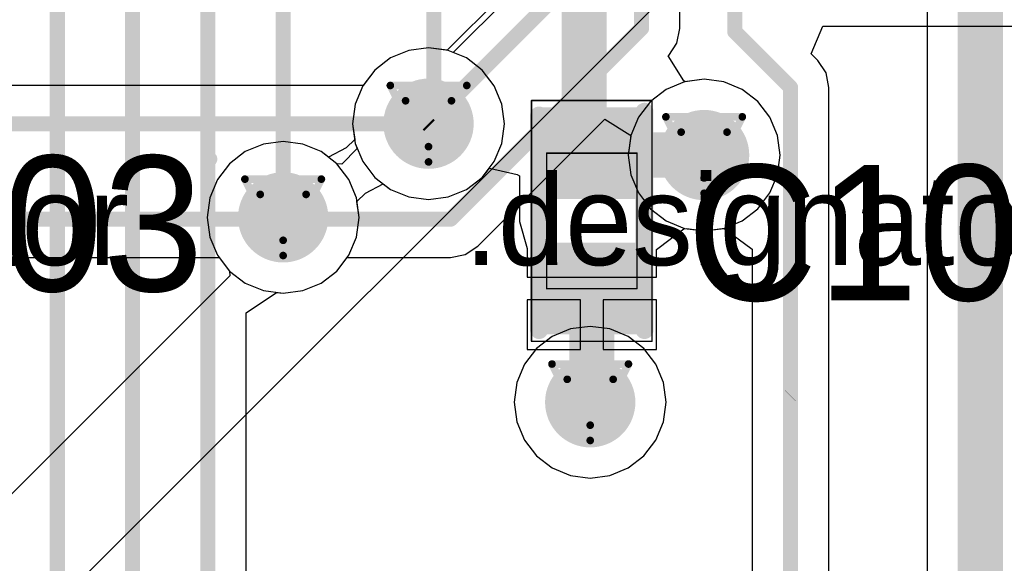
# Model space of a CAD drawing. Header units: millimetres. Extents: x 138 to 555, y 26 to 334.
# Tile 472 of 656: x 274.82 to 281.36, y 141.73 to 145.34. Entities that reach past the tile are written whole.
import ezdxf

# ---------------------------------------------------------------- set-up
doc = ezdxf.new("R2010")
doc.units = ezdxf.units.MM
for name, color, linetype in [('BottomLayer', 5, 'Continuous'), ('DrillDrawing', 1, 'Continuous'), ('Mechanical20', 56, 'Continuous'), ('Mechanical27', 56, 'Continuous'), ('MidLayer1', 16, 'Continuous'), ('MidLayer2', 76, 'Continuous'), ('MidLayer3', 90, 'Continuous'), ('MidLayer4', 156, 'Continuous'), ('MultiLayer', 9, 'Continuous'), ('TopLayer', 1, 'Continuous'), ('TopOverlay', 2, 'Continuous'), ('TopPaste', 8, 'Continuous'), ('TopSolder', 216, 'Continuous'), ('ViaHoleLayer', 16, 'Continuous')]:
    doc.layers.add(name, color=color, linetype=linetype)

# ---------------------------------------------------------------- blocks, each defined once
blk = doc.blocks.new('C0402_868')
at = {"layer": 'Mechanical20', "const_width": 0.01}
for points in [[(-0.8, 0.4), (0.8, 0.4)], [(-0.8, 0.4), (-0.8, -0.4)], [(0.8, 0.4), (0.8, -0.4)], [(-0.8, -0.4), (0.8, -0.4)]]:
    blk.add_lwpolyline(points, dxfattribs=at)
at = {"layer": 'Mechanical20', "const_width": 0.005}
for points in [[(-0.8025, 0.4, 1), (-0.7975, 0.4, 1)], [(-0.8025, 0.4, 1), (-0.7975, 0.4, 1)], [(0.7975, 0.4, 1), (0.8025, 0.4, 1)], [(0.7975, 0.4, 1), (0.8025, 0.4, 1)], [(-0.8025, -0.4, 1), (-0.7975, -0.4, 1)], [(-0.8025, -0.4, 1), (-0.7975, -0.4, 1)], [(0.7975, -0.4, 1), (0.8025, -0.4, 1)], [(0.7975, -0.4, 1), (0.8025, -0.4, 1)]]:
    blk.add_lwpolyline(points, format="xyb", close=True, dxfattribs=at)
at = {"layer": 'Mechanical27', "const_width": 0.01}
for points in [[(-0.45, 0.3), (0.45, 0.3)], [(-0.45, 0.3), (-0.45, -0.3)], [(0.45, 0.3), (0.45, -0.3)], [(-0.45, -0.3), (0.45, -0.3)]]:
    blk.add_lwpolyline(points, dxfattribs=at)
at = {"layer": 'Mechanical27', "const_width": 0.005}
for points in [[(-0.4525, 0.3, 1), (-0.4475, 0.3, 1)], [(-0.4525, 0.3, 1), (-0.4475, 0.3, 1)], [(0.4475, 0.3, 1), (0.4525, 0.3, 1)], [(0.4475, 0.3, 1), (0.4525, 0.3, 1)], [(-0.4525, -0.3, 1), (-0.4475, -0.3, 1)], [(-0.4525, -0.3, 1), (-0.4475, -0.3, 1)], [(0.4475, -0.3, 1), (0.4525, -0.3, 1)], [(0.4475, -0.3, 1), (0.4525, -0.3, 1)]]:
    blk.add_lwpolyline(points, format="xyb", close=True, dxfattribs=at)
at = {"layer": 'TopLayer'}
for points in [[(-0.195, -0.28), (-0.195, 0.28), (-0.705, -0.28), (-0.705, 0.28)], [(0.705, -0.28), (0.705, 0.28), (0.195, -0.28), (0.195, 0.28)]]:
    blk.add_solid(points, dxfattribs=at)
at = {"layer": 'TopOverlay', "const_width": 0.12}
for points in [[(-0.725, 0.35), (0.7, 0.35)], [(-0.725, -0.35), (0.725, -0.35)]]:
    blk.add_lwpolyline(points, dxfattribs=at)
at = {"layer": 'TopOverlay', "const_width": 0.06}
for points in [[(-0.755, 0.35, 1), (-0.695, 0.35, 1)], [(0.67, 0.35, 1), (0.73, 0.35, 1)], [(-0.755, -0.35, 1), (-0.695, -0.35, 1)], [(0.695, -0.35, 1), (0.755, -0.35, 1)]]:
    blk.add_lwpolyline(points, format="xyb", close=True, dxfattribs=at)
at = {"layer": 'TopPaste'}
for points in [[(-0.195, -0.28), (-0.195, 0.28), (-0.705, -0.28), (-0.705, 0.28)], [(0.705, -0.28), (0.705, 0.28), (0.195, -0.28), (0.195, 0.28)]]:
    blk.add_solid(points, dxfattribs=at)
at = {"layer": 'TopSolder'}
for points in [[(-0.145, -0.33), (-0.145, 0.33), (-0.755, -0.33), (-0.755, 0.33)], [(0.755, -0.33), (0.755, 0.33), (0.145, -0.33), (0.145, 0.33)]]:
    blk.add_solid(points, dxfattribs=at)

msp = doc.modelspace()

# ---------------------------------------------------------------- linework, layer by layer
at = {"layer": 'BottomLayer'}
for p, q in [((279.206, 145.287), (279.206, 156.3779)), ((280.848, 153.0892), (280.848, 137.1187)), ((278.2105, 145.6919), (277.6599, 145.1414)), ((279.1866, 145.1895), (279.206, 145.287)), ((277.4056, 145.1405), (277.284, 145.0901)), ((277.5362, 145.1577), (277.4056, 145.1405)), ((277.6599, 145.1414), (277.5362, 145.1577)), ((279.1313, 145.1068), (279.1866, 145.1895)), ((277.284, 145.0901), (277.1796, 145.01)), ((279.1285, 145.104), (279.1313, 145.1068)), ((279.2319, 144.9387), (279.1285, 145.104)), ((277.1796, 145.01), (277.1015, 144.9082)), ((279.24, 144.9326), (279.2319, 144.9387)), ((279.3666, 144.9493), (279.24, 144.9326)), ((279.4971, 144.9321), (279.3666, 144.9493)), ((277.1015, 144.9082), (274.4936, 144.9082)), ((279.6188, 144.8817), (279.4971, 144.9321)), ((279.7232, 144.8015), (279.6188, 144.8817)), ((279.8034, 144.6971), (279.7232, 144.8015)), ((277.8632, 143.8387), (278.7075, 144.683)), ((278.7075, 144.683), (278.8728, 144.5796)), ((279.8537, 144.5755), (279.8034, 144.6971)), ((278.879, 144.5716), (278.8623, 144.4449)), ((278.8728, 144.5796), (278.879, 144.5716)), ((279.8709, 144.4449), (279.8537, 144.5755)), ((278.8623, 144.4449), (278.8795, 144.3144)), ((279.8537, 144.3144), (279.8709, 144.4449)), ((278.8795, 144.3144), (278.9299, 144.1928)), ((279.8034, 144.1928), (279.8537, 144.3144)), ((278.9299, 144.1928), (279.01, 144.0883)), ((279.7232, 144.0883), (279.8034, 144.1928)), ((279.01, 144.0883), (279.1144, 144.0082)), ((279.6188, 144.0082), (279.7232, 144.0883)), ((279.1144, 144.0082), (279.2361, 143.9578)), ((279.2361, 143.9578), (279.3666, 143.9406)), ((279.3666, 143.9406), (279.4971, 143.9578)), ((279.4971, 143.9578), (279.6188, 144.0082)), ((277.7805, 143.7834), (277.8632, 143.8387)), ((274.1918, 143.764), (276.145, 143.764)), ((276.145, 143.764), (276.2139, 143.6743)), ((276.9271, 143.6743), (276.996, 143.764)), ((276.996, 143.764), (277.683, 143.764)), ((277.683, 143.764), (277.7805, 143.7834)), ((276.2139, 143.6743), (276.3183, 143.5941)), ((276.8226, 143.5941), (276.9271, 143.6743)), ((276.3183, 143.5941), (276.4399, 143.5437)), ((276.701, 143.5437), (276.8226, 143.5941)), ((276.4399, 143.5437), (276.5705, 143.5265)), ((276.5705, 143.5265), (276.701, 143.5437))]:
    msp.add_line(p, q, dxfattribs=at)
for points, const_width in [([(278.9511, 145.287), (278.9511, 156.4834)], 0.1), ([(281.2011, 136.8601), (281.2011, 153.0892)], 0.3), ([(277.5294, 144.6504), (278.4654, 145.5863)], 0.1), ([(277.5427, 144.6601), (278.4654, 145.5828)], 0.1), ([(277.683, 144.0189), (278.9511, 145.287)], 0.1), ([(274.388, 144.6533), (277.5294, 144.6533)], 0.1), ([(277.5328, 144.65), (277.5427, 144.6401)], 0.1), ([(274.1918, 144.0189), (277.683, 144.0189)], 0.1)]:
    msp.add_lwpolyline(points, dxfattribs=dict(at, const_width=const_width))
for points, const_width in [([(278.9261, 145.287, 1), (278.9761, 145.287, 1)], 0.05), ([(278.9261, 145.287, 1), (278.9761, 145.287, 1)], 0.05), ([(277.3862, 144.6533, 1), (277.6862, 144.6533, 1)], 0.3), ([(279.2166, 144.4449, 1), (279.5166, 144.4449, 1)], 0.3), ([(277.5044, 144.6533, 1), (277.5544, 144.6533, 1)], 0.05), ([(277.5044, 144.6504, 1), (277.5544, 144.6504, 1)], 0.05), ([(277.5078, 144.65, 1), (277.5578, 144.65, 1)], 0.05), ([(277.5177, 144.6601, 1), (277.5677, 144.6601, 1)], 0.05), ([(277.5177, 144.6401, 1), (277.5677, 144.6401, 1)], 0.05), ([(276.4205, 144.0309, 1), (276.7205, 144.0309, 1)], 0.3), ([(277.658, 144.0189, 1), (277.708, 144.0189, 1)], 0.05), ([(277.658, 144.0189, 1), (277.708, 144.0189, 1)], 0.05), ([(278.4602, 142.802, 1), (278.7602, 142.802, 1)], 0.3)]:
    msp.add_lwpolyline(points, format="xyb", close=True, dxfattribs=dict(at, const_width=const_width))
at = {"layer": 'DrillDrawing', "const_width": 0.0508}
for points in [[(277.2822, 144.9073), (277.7902, 144.9073)], [(277.2822, 144.9073), (277.5362, 144.3993)], [(277.5362, 144.3993), (277.7902, 144.9073)], [(277.3838, 144.8057), (277.6886, 144.8057)], [(277.3838, 144.8057), (277.5362, 144.5009)], [(277.5362, 144.5009), (277.6886, 144.8057)], [(279.1126, 144.6989), (279.6206, 144.6989)], [(279.1126, 144.6989), (279.3666, 144.1909)], [(279.3666, 144.1909), (279.6206, 144.6989)], [(279.2142, 144.5973), (279.519, 144.5973)], [(279.2142, 144.5973), (279.3666, 144.2925)], [(279.3666, 144.2925), (279.519, 144.5973)], [(276.3165, 144.2849), (276.8245, 144.2849)], [(276.3165, 144.2849), (276.5705, 143.7769)], [(276.5705, 143.7769), (276.8245, 144.2849)], [(276.4181, 144.1833), (276.7229, 144.1833)], [(276.4181, 144.1833), (276.5705, 143.8785)], [(276.5705, 143.8785), (276.7229, 144.1833)], [(278.3562, 143.056), (278.8642, 143.056)], [(278.3562, 143.056), (278.6102, 142.548)], [(278.6102, 142.548), (278.8642, 143.056)], [(278.4578, 142.9544), (278.7626, 142.9544)], [(278.4578, 142.9544), (278.6102, 142.6496)], [(278.6102, 142.6496), (278.7626, 142.9544)]]:
    msp.add_lwpolyline(points, dxfattribs=at)
at = {"layer": 'DrillDrawing', "const_width": 0.0254}
for points in [[(277.2695, 144.9073, 1), (277.2949, 144.9073, 1)], [(277.2695, 144.9073, 1), (277.2949, 144.9073, 1)], [(277.7775, 144.9073, 1), (277.8029, 144.9073, 1)], [(277.7775, 144.9073, 1), (277.8029, 144.9073, 1)], [(277.3711, 144.8057, 1), (277.3965, 144.8057, 1)], [(277.3711, 144.8057, 1), (277.3965, 144.8057, 1)], [(277.6759, 144.8057, 1), (277.7013, 144.8057, 1)], [(277.6759, 144.8057, 1), (277.7013, 144.8057, 1)], [(279.0999, 144.6989, 1), (279.1253, 144.6989, 1)], [(279.0999, 144.6989, 1), (279.1253, 144.6989, 1)], [(279.6079, 144.6989, 1), (279.6333, 144.6989, 1)], [(279.6079, 144.6989, 1), (279.6333, 144.6989, 1)], [(279.2015, 144.5973, 1), (279.2269, 144.5973, 1)], [(279.2015, 144.5973, 1), (279.2269, 144.5973, 1)], [(279.5063, 144.5973, 1), (279.5317, 144.5973, 1)], [(279.5063, 144.5973, 1), (279.5317, 144.5973, 1)], [(277.5235, 144.5009, 1), (277.5489, 144.5009, 1)], [(277.5235, 144.5009, 1), (277.5489, 144.5009, 1)], [(277.5235, 144.3993, 1), (277.5489, 144.3993, 1)], [(277.5235, 144.3993, 1), (277.5489, 144.3993, 1)], [(276.3038, 144.2849, 1), (276.3292, 144.2849, 1)], [(276.3038, 144.2849, 1), (276.3292, 144.2849, 1)], [(276.8118, 144.2849, 1), (276.8372, 144.2849, 1)], [(276.8118, 144.2849, 1), (276.8372, 144.2849, 1)], [(279.3539, 144.2925, 1), (279.3793, 144.2925, 1)], [(279.3539, 144.2925, 1), (279.3793, 144.2925, 1)], [(279.3539, 144.1909, 1), (279.3793, 144.1909, 1)], [(279.3539, 144.1909, 1), (279.3793, 144.1909, 1)], [(276.4054, 144.1833, 1), (276.4308, 144.1833, 1)], [(276.4054, 144.1833, 1), (276.4308, 144.1833, 1)], [(276.7102, 144.1833, 1), (276.7356, 144.1833, 1)], [(276.7102, 144.1833, 1), (276.7356, 144.1833, 1)], [(276.5578, 143.8785, 1), (276.5832, 143.8785, 1)], [(276.5578, 143.8785, 1), (276.5832, 143.8785, 1)], [(276.5578, 143.7769, 1), (276.5832, 143.7769, 1)], [(276.5578, 143.7769, 1), (276.5832, 143.7769, 1)], [(278.3435, 143.056, 1), (278.3689, 143.056, 1)], [(278.3435, 143.056, 1), (278.3689, 143.056, 1)], [(278.8515, 143.056, 1), (278.8769, 143.056, 1)], [(278.8515, 143.056, 1), (278.8769, 143.056, 1)], [(278.4451, 142.9544, 1), (278.4705, 142.9544, 1)], [(278.4451, 142.9544, 1), (278.4705, 142.9544, 1)], [(278.7499, 142.9544, 1), (278.7753, 142.9544, 1)], [(278.7499, 142.9544, 1), (278.7753, 142.9544, 1)], [(278.5975, 142.6496, 1), (278.6229, 142.6496, 1)], [(278.5975, 142.6496, 1), (278.6229, 142.6496, 1)], [(278.5975, 142.548, 1), (278.6229, 142.548, 1)], [(278.5975, 142.548, 1), (278.6229, 142.548, 1)]]:
    msp.add_lwpolyline(points, format="xyb", close=True, dxfattribs=at)
at = {"layer": 'MidLayer1'}
for p, q in [((279.3001, 146.7256), (277.7009, 145.1263)), ((275.0155, 141.4125), (280.1371, 146.5341)), ((277.4056, 145.1405), (277.284, 145.0901)), ((277.5362, 145.1577), (277.4056, 145.1405)), ((277.6667, 145.1405), (277.5362, 145.1577)), ((277.7009, 145.1263), (277.6667, 145.1405)), ((277.284, 145.0901), (277.1796, 145.01)), ((277.1796, 145.01), (277.0994, 144.9055)), ((279.3666, 144.9493), (279.2361, 144.9321)), ((279.4971, 144.9321), (279.3666, 144.9493)), ((277.0994, 144.9055), (277.049, 144.7839)), ((279.1144, 144.8817), (279.01, 144.8015)), ((279.2361, 144.9321), (279.1144, 144.8817)), ((279.6188, 144.8817), (279.4971, 144.9321)), ((279.7232, 144.8015), (279.6188, 144.8817)), ((277.049, 144.7839), (277.0319, 144.6533)), ((279.01, 144.8015), (278.9299, 144.6971)), ((279.8034, 144.6971), (279.7232, 144.8015)), ((278.9299, 144.6971), (278.8795, 144.5755)), ((279.8537, 144.5755), (279.8034, 144.6971)), ((277.0319, 144.6533), (277.049, 144.5228)), ((278.8795, 144.5755), (278.8623, 144.4449)), ((279.8709, 144.4449), (279.8537, 144.5755)), ((276.4399, 144.518), (276.3183, 144.4676)), ((276.5705, 144.5352), (276.4399, 144.518)), ((276.701, 144.518), (276.5705, 144.5352)), ((276.8226, 144.4676), (276.701, 144.518)), ((277.0632, 144.4886), (276.9599, 144.3853)), ((277.049, 144.5228), (277.0632, 144.4886)), ((276.3183, 144.4676), (276.2139, 144.3875)), ((276.9271, 144.3875), (276.8226, 144.4676)), ((278.8623, 144.4449), (278.8795, 144.3144)), ((279.8537, 144.3144), (279.8709, 144.4449)), ((276.2139, 144.3875), (276.1337, 144.283)), ((276.9599, 144.3853), (276.9271, 144.3875)), ((276.1337, 144.283), (276.0833, 144.1614)), ((278.8795, 144.3144), (278.9299, 144.1928)), ((279.8034, 144.1928), (279.8537, 144.3144)), ((276.0833, 144.1614), (276.0661, 144.0309)), ((278.9299, 144.1928), (279.01, 144.0883)), ((279.7232, 144.0883), (279.8034, 144.1928)), ((279.01, 144.0883), (279.1144, 144.0082)), ((279.6188, 144.0082), (279.7232, 144.0883)), ((276.0661, 144.0309), (276.0833, 143.9003)), ((279.1144, 144.0082), (279.2361, 143.9578)), ((279.2361, 143.9578), (279.3666, 143.9406)), ((279.3666, 143.9406), (279.4971, 143.9578)), ((279.4971, 143.9578), (279.6188, 144.0082)), ((276.0833, 143.9003), (276.1337, 143.7787)), ((276.1337, 143.7787), (276.2139, 143.6743)), ((276.216, 143.6414), (274.3844, 141.8099)), ((276.2139, 143.6743), (276.216, 143.6414)), ((278.6102, 143.3063), (278.4796, 143.2891)), ((278.7407, 143.2891), (278.6102, 143.3063)), ((278.358, 143.2388), (278.2536, 143.1586)), ((278.4796, 143.2891), (278.358, 143.2388)), ((278.8623, 143.2388), (278.7407, 143.2891)), ((278.9668, 143.1586), (278.8623, 143.2388)), ((278.2536, 143.1586), (278.1734, 143.0542)), ((279.0469, 143.0542), (278.9668, 143.1586)), ((278.1734, 143.0542), (278.123, 142.9325)), ((279.0973, 142.9325), (279.0469, 143.0542)), ((278.123, 142.9325), (278.1058, 142.802)), ((279.1145, 142.802), (279.0973, 142.9325)), ((278.1058, 142.802), (278.123, 142.6715)), ((279.0973, 142.6715), (279.1145, 142.802)), ((278.123, 142.6715), (278.1734, 142.5499)), ((279.0469, 142.5499), (279.0973, 142.6715)), ((278.1734, 142.5499), (278.2536, 142.4454)), ((278.9668, 142.4454), (279.0469, 142.5499)), ((278.2536, 142.4454), (278.358, 142.3653)), ((278.8623, 142.3653), (278.9668, 142.4454)), ((278.358, 142.3653), (278.4796, 142.3149)), ((278.7407, 142.3149), (278.8623, 142.3653)), ((278.4796, 142.3149), (278.6102, 142.2977)), ((278.6102, 142.2977), (278.7407, 142.3149))]:
    msp.add_line(p, q, dxfattribs=at)
at = {"layer": 'MidLayer1', "const_width": 0.3}
for points in [[(277.3862, 144.6533, 1), (277.6862, 144.6533, 1)], [(279.2166, 144.4449, 1), (279.5166, 144.4449, 1)], [(276.4205, 144.0309, 1), (276.7205, 144.0309, 1)], [(278.4602, 142.802, 1), (278.7602, 142.802, 1)]]:
    msp.add_lwpolyline(points, format="xyb", close=True, dxfattribs=at)
at = {"layer": 'MidLayer2'}
for p, q in [((277.4056, 145.1405), (277.284, 145.0901)), ((277.5362, 145.1577), (277.4056, 145.1405)), ((277.6667, 145.1405), (277.5362, 145.1577)), ((277.7883, 145.0901), (277.6667, 145.1405)), ((277.284, 145.0901), (277.1796, 145.01)), ((277.8928, 145.01), (277.7883, 145.0901)), ((277.1796, 145.01), (277.0994, 144.9055)), ((277.9729, 144.9055), (277.8928, 145.01)), ((279.3666, 144.9493), (279.2361, 144.9321)), ((279.4971, 144.9321), (279.3666, 144.9493)), ((277.0994, 144.9055), (277.049, 144.7839)), ((278.0233, 144.7839), (277.9729, 144.9055)), ((279.1144, 144.8817), (279.01, 144.8015)), ((279.2361, 144.9321), (279.1144, 144.8817)), ((279.6188, 144.8817), (279.4971, 144.9321)), ((279.7232, 144.8015), (279.6188, 144.8817)), ((277.049, 144.7839), (277.0319, 144.6533)), ((278.0405, 144.6533), (278.0233, 144.7839)), ((279.01, 144.8015), (278.9299, 144.6971)), ((279.8034, 144.6971), (279.7232, 144.8015)), ((278.9299, 144.6971), (278.8795, 144.5755)), ((279.8537, 144.5755), (279.8034, 144.6971)), ((277.0319, 144.6533), (277.0456, 144.5486)), ((278.0233, 144.5228), (278.0405, 144.6533)), ((277.0456, 144.5486), (276.9892, 144.4919)), ((278.8795, 144.5755), (278.8623, 144.4449)), ((279.8709, 144.4449), (279.8537, 144.5755)), ((276.4399, 144.518), (276.3183, 144.4676)), ((276.5705, 144.5352), (276.4399, 144.518)), ((276.701, 144.518), (276.5705, 144.5352)), ((276.8226, 144.4676), (276.701, 144.518)), ((276.9892, 144.4919), (276.8707, 144.4307)), ((277.9729, 144.4012), (278.0233, 144.5228)), ((276.3183, 144.4676), (276.2139, 144.3875)), ((276.8707, 144.4307), (276.8226, 144.4676)), ((278.8623, 144.4449), (278.8795, 144.3144)), ((279.8537, 144.3144), (279.8709, 144.4449)), ((276.2139, 144.3875), (276.1337, 144.283)), ((277.8928, 144.2967), (277.9729, 144.4012)), ((276.1337, 144.283), (276.0833, 144.1614)), ((277.7883, 144.2166), (277.8928, 144.2967)), ((278.8795, 144.3144), (278.9299, 144.1928)), ((279.8034, 144.1928), (279.8537, 144.3144)), ((277.1174, 144.1923), (277.2359, 144.2535)), ((277.2359, 144.2535), (277.284, 144.2166)), ((277.284, 144.2166), (277.4056, 144.1662)), ((277.6667, 144.1662), (277.7883, 144.2166)), ((276.0833, 144.1614), (276.0661, 144.0309)), ((277.061, 144.1356), (277.1174, 144.1923)), ((277.4056, 144.1662), (277.5362, 144.149)), ((277.5362, 144.149), (277.6667, 144.1662)), ((278.9299, 144.1928), (279.01, 144.0883)), ((279.7232, 144.0883), (279.8034, 144.1928)), ((277.0748, 144.0309), (277.061, 144.1356)), ((279.01, 144.0883), (279.1144, 144.0082)), ((279.6188, 144.0082), (279.7232, 144.0883)), ((276.0661, 144.0309), (276.0833, 143.9003)), ((277.0576, 143.9003), (277.0748, 144.0309)), ((279.1144, 144.0082), (279.2361, 143.9578)), ((279.2361, 143.9578), (279.3666, 143.9406)), ((279.3666, 143.9406), (279.4971, 143.9578)), ((279.4971, 143.9578), (279.6188, 144.0082)), ((276.0833, 143.9003), (276.1337, 143.7787)), ((277.0072, 143.7787), (277.0576, 143.9003)), ((276.1337, 143.7787), (276.2139, 143.6743)), ((276.9271, 143.6743), (277.0072, 143.7787)), ((276.2139, 143.6743), (276.3183, 143.5941)), ((276.8226, 143.5941), (276.9271, 143.6743)), ((276.3183, 143.5941), (276.4399, 143.5437)), ((276.701, 143.5437), (276.8226, 143.5941)), ((276.4399, 143.5437), (276.5705, 143.5265)), ((276.5705, 143.5265), (276.701, 143.5437))]:
    msp.add_line(p, q, dxfattribs=at)
at = {"layer": 'MidLayer2', "const_width": 0.3}
for points in [[(277.3862, 144.6533, 1), (277.6862, 144.6533, 1)], [(279.2166, 144.4449, 1), (279.5166, 144.4449, 1)], [(276.4205, 144.0309, 1), (276.7205, 144.0309, 1)], [(278.4602, 142.802, 1), (278.7602, 142.802, 1)]]:
    msp.add_lwpolyline(points, format="xyb", close=True, dxfattribs=at)
at = {"layer": 'MidLayer3'}
for p, q in [((277.4056, 145.1405), (277.284, 145.0901)), ((277.5362, 145.1577), (277.4056, 145.1405)), ((277.6667, 145.1405), (277.5362, 145.1577)), ((277.7883, 145.0901), (277.6667, 145.1405)), ((277.284, 145.0901), (277.1796, 145.01)), ((277.8928, 145.01), (277.7883, 145.0901)), ((277.1796, 145.01), (277.0994, 144.9055)), ((277.9729, 144.9055), (277.8928, 145.01)), ((279.3666, 144.9493), (279.2361, 144.9321)), ((279.4971, 144.9321), (279.3666, 144.9493)), ((277.0994, 144.9055), (277.049, 144.7839)), ((278.0233, 144.7839), (277.9729, 144.9055)), ((279.1144, 144.8817), (279.01, 144.8015)), ((279.2361, 144.9321), (279.1144, 144.8817)), ((279.6188, 144.8817), (279.4971, 144.9321)), ((279.7232, 144.8015), (279.6188, 144.8817)), ((277.049, 144.7839), (277.0319, 144.6533)), ((278.0405, 144.6533), (278.0233, 144.7839)), ((279.01, 144.8015), (278.9299, 144.6971)), ((279.8034, 144.6971), (279.7232, 144.8015)), ((278.9299, 144.6971), (278.8795, 144.5755)), ((279.8537, 144.5755), (279.8034, 144.6971)), ((277.0319, 144.6533), (277.049, 144.5228)), ((278.0233, 144.5228), (278.0405, 144.6533)), ((278.8795, 144.5755), (278.8623, 144.4449)), ((279.8709, 144.4449), (279.8537, 144.5755)), ((276.4399, 144.518), (276.3183, 144.4676)), ((276.5705, 144.5352), (276.4399, 144.518)), ((276.701, 144.518), (276.5705, 144.5352)), ((276.8226, 144.4676), (276.701, 144.518)), ((277.049, 144.5228), (277.0994, 144.4012)), ((277.9729, 144.4012), (278.0233, 144.5228)), ((276.3183, 144.4676), (276.2139, 144.3875)), ((276.9271, 144.3875), (276.8226, 144.4676)), ((278.8623, 144.4449), (278.8795, 144.3144)), ((279.8537, 144.3144), (279.8709, 144.4449)), ((276.2139, 144.3875), (276.1337, 144.283)), ((277.0072, 144.283), (276.9271, 144.3875)), ((277.0994, 144.4012), (277.1796, 144.2967)), ((277.8928, 144.2967), (277.9729, 144.4012)), ((276.1337, 144.283), (276.0833, 144.1614)), ((277.0576, 144.1614), (277.0072, 144.283)), ((277.1796, 144.2967), (277.284, 144.2166)), ((277.7883, 144.2166), (277.8928, 144.2967)), ((278.8795, 144.3144), (278.9299, 144.1928)), ((279.8034, 144.1928), (279.8537, 144.3144)), ((277.284, 144.2166), (277.4056, 144.1662)), ((277.6667, 144.1662), (277.7883, 144.2166)), ((276.0833, 144.1614), (276.0661, 144.0309)), ((277.0748, 144.0309), (277.0576, 144.1614)), ((277.4056, 144.1662), (277.5362, 144.149)), ((277.5362, 144.149), (277.6667, 144.1662)), ((278.9299, 144.1928), (279.01, 144.0883)), ((279.7232, 144.0883), (279.8034, 144.1928)), ((279.01, 144.0883), (279.1144, 144.0082)), ((279.6188, 144.0082), (279.7232, 144.0883)), ((276.0661, 144.0309), (276.0833, 143.9003)), ((277.0576, 143.9003), (277.0748, 144.0309)), ((279.1144, 144.0082), (279.2361, 143.9578)), ((279.2361, 143.9578), (279.3666, 143.9406)), ((279.3666, 143.9406), (279.4971, 143.9578)), ((279.4971, 143.9578), (279.6188, 144.0082)), ((276.0833, 143.9003), (276.1337, 143.7787)), ((277.0072, 143.7787), (277.0576, 143.9003)), ((276.1337, 143.7787), (276.2139, 143.6743)), ((276.9271, 143.6743), (277.0072, 143.7787)), ((276.2139, 143.6743), (276.3183, 143.5941)), ((276.8226, 143.5941), (276.9271, 143.6743)), ((276.3183, 143.5941), (276.4399, 143.5437)), ((276.701, 143.5437), (276.8226, 143.5941)), ((276.4399, 143.5437), (276.5705, 143.5265)), ((276.5705, 143.5265), (276.701, 143.5437))]:
    msp.add_line(p, q, dxfattribs=at)
at = {"layer": 'MidLayer3', "const_width": 0.3}
for points in [[(277.3862, 144.6533, 1), (277.6862, 144.6533, 1)], [(279.2166, 144.4449, 1), (279.5166, 144.4449, 1)], [(276.4205, 144.0309, 1), (276.7205, 144.0309, 1)], [(278.4602, 142.802, 1), (278.7602, 142.802, 1)]]:
    msp.add_lwpolyline(points, format="xyb", close=True, dxfattribs=at)
at = {"layer": 'MidLayer4'}
for p, q in [((277.4056, 145.1405), (277.284, 145.0901)), ((277.5362, 145.1577), (277.4056, 145.1405)), ((277.6667, 145.1405), (277.5362, 145.1577)), ((277.7883, 145.0901), (277.6667, 145.1405)), ((277.284, 145.0901), (277.1796, 145.01)), ((277.8928, 145.01), (277.7883, 145.0901)), ((277.1796, 145.01), (277.0994, 144.9055)), ((277.9729, 144.9055), (277.8928, 145.01)), ((277.0994, 144.9055), (277.049, 144.7839)), ((278.0233, 144.7839), (277.9729, 144.9055)), ((277.049, 144.7839), (277.0319, 144.6533)), ((278.0405, 144.6533), (278.0233, 144.7839)), ((277.0319, 144.6533), (277.049, 144.5228)), ((278.0233, 144.5228), (278.0405, 144.6533)), ((276.4399, 144.518), (276.3183, 144.4676)), ((276.5705, 144.5352), (276.4399, 144.518)), ((276.701, 144.518), (276.5705, 144.5352)), ((276.8226, 144.4676), (276.701, 144.518)), ((277.049, 144.5228), (277.0994, 144.4012)), ((277.9729, 144.4012), (278.0233, 144.5228)), ((276.3183, 144.4676), (276.2139, 144.3875)), ((276.9271, 144.3875), (276.8226, 144.4676)), ((276.2139, 144.3875), (276.1337, 144.283)), ((277.0072, 144.283), (276.9271, 144.3875)), ((277.0994, 144.4012), (277.1796, 144.2967)), ((277.8928, 144.2967), (277.9729, 144.4012)), ((276.1337, 144.283), (276.0833, 144.1614)), ((277.0576, 144.1614), (277.0072, 144.283)), ((277.1796, 144.2967), (277.284, 144.2166)), ((277.7883, 144.2166), (277.8928, 144.2967)), ((277.284, 144.2166), (277.4056, 144.1662)), ((277.6667, 144.1662), (277.7883, 144.2166)), ((276.0833, 144.1614), (276.0661, 144.0309)), ((277.0748, 144.0309), (277.0576, 144.1614)), ((277.4056, 144.1662), (277.5362, 144.149)), ((277.5362, 144.149), (277.6667, 144.1662)), ((276.0661, 144.0309), (276.0833, 143.9003)), ((277.0576, 143.9003), (277.0748, 144.0309)), ((276.0833, 143.9003), (276.1337, 143.7787)), ((277.0072, 143.7787), (277.0576, 143.9003)), ((276.1337, 143.7787), (276.2139, 143.6743)), ((276.9271, 143.6743), (277.0072, 143.7787)), ((276.2139, 143.6743), (276.3183, 143.5941)), ((276.8226, 143.5941), (276.9271, 143.6743)), ((276.3183, 143.5941), (276.4399, 143.5437)), ((276.701, 143.5437), (276.8226, 143.5941)), ((276.4399, 143.5437), (276.5705, 143.5265)), ((276.5705, 143.5265), (276.701, 143.5437)), ((278.6102, 143.3063), (278.4796, 143.2891)), ((278.7407, 143.2891), (278.6102, 143.3063)), ((278.358, 143.2388), (278.2536, 143.1586)), ((278.4796, 143.2891), (278.358, 143.2388)), ((278.8623, 143.2388), (278.7407, 143.2891)), ((278.9668, 143.1586), (278.8623, 143.2388)), ((278.2536, 143.1586), (278.1734, 143.0542)), ((279.0469, 143.0542), (278.9668, 143.1586)), ((278.1734, 143.0542), (278.123, 142.9325)), ((279.0973, 142.9325), (279.0469, 143.0542)), ((278.123, 142.9325), (278.1058, 142.802)), ((279.1145, 142.802), (279.0973, 142.9325)), ((278.1058, 142.802), (278.123, 142.6715)), ((279.0973, 142.6715), (279.1145, 142.802)), ((278.123, 142.6715), (278.1734, 142.5499)), ((279.0469, 142.5499), (279.0973, 142.6715)), ((278.1734, 142.5499), (278.2536, 142.4454)), ((278.9668, 142.4454), (279.0469, 142.5499)), ((278.2536, 142.4454), (278.358, 142.3653)), ((278.8623, 142.3653), (278.9668, 142.4454)), ((278.358, 142.3653), (278.4796, 142.3149)), ((278.7407, 142.3149), (278.8623, 142.3653)), ((278.4796, 142.3149), (278.6102, 142.2977)), ((278.6102, 142.2977), (278.7407, 142.3149))]:
    msp.add_line(p, q, dxfattribs=at)
at = {"layer": 'MidLayer4', "const_width": 0.3}
for points in [[(277.3862, 144.6533, 1), (277.6862, 144.6533, 1)], [(279.2166, 144.4449, 1), (279.5166, 144.4449, 1)], [(276.4205, 144.0309, 1), (276.7205, 144.0309, 1)], [(278.4602, 142.802, 1), (278.7602, 142.802, 1)]]:
    msp.add_lwpolyline(points, format="xyb", close=True, dxfattribs=at)
at = {"layer": 'MultiLayer', "const_width": 0.3}
for points in [[(277.3862, 144.6533, 1), (277.6862, 144.6533, 1)], [(279.2166, 144.4449, 1), (279.5166, 144.4449, 1)], [(276.4205, 144.0309, 1), (276.7205, 144.0309, 1)], [(278.4602, 142.802, 1), (278.7602, 142.802, 1)]]:
    msp.add_lwpolyline(points, format="xyb", close=True, dxfattribs=at)
at = {"layer": 'TopLayer'}
for p, q in [((280.0778, 145.1176), (280.1543, 145.3024)), ((280.1543, 145.3024), (282.9205, 145.3024)), ((280.1216, 145.0738), (280.0778, 145.1176)), ((280.1768, 144.9911), (280.1216, 145.0738)), ((280.1962, 144.8936), (280.1768, 144.9911)), ((280.1962, 142.8457), (280.1962, 144.8936)), ((277.8928, 144.2967), (277.9405, 144.3589)), ((277.9405, 144.3589), (278.1248, 144.3162)), ((277.7883, 144.2166), (277.8928, 144.2967)), ((278.1248, 144.3162), (278.1405, 144.3074)), ((278.1405, 144.3074), (278.1405, 144.0024)), ((277.1174, 144.1923), (277.2359, 144.2535)), ((277.2359, 144.2535), (277.284, 144.2166)), ((277.284, 144.2166), (277.4056, 144.1662)), ((277.6667, 144.1662), (277.7883, 144.2166)), ((277.061, 144.1356), (277.1174, 144.1923)), ((277.4056, 144.1662), (277.5362, 144.149)), ((277.5362, 144.149), (277.6667, 144.1662)), ((277.0748, 144.0309), (277.061, 144.1356)), ((277.0576, 143.9003), (277.0748, 144.0309)), ((278.1405, 144.0024), (278.1905, 143.8231)), ((279.0505, 143.8182), (279.2311, 143.954)), ((279.2311, 143.954), (279.2505, 143.9559)), ((279.2505, 143.9559), (279.3666, 143.9406)), ((279.3666, 143.9406), (279.4864, 143.9564)), ((279.4864, 143.9564), (279.4996, 143.956)), ((279.4996, 143.956), (279.6864, 143.8197)), ((277.0072, 143.7787), (277.0576, 143.9003)), ((278.1905, 143.8231), (278.1905, 143.6324)), ((276.9271, 143.6743), (277.0072, 143.7787)), ((279.0505, 143.6324), (279.0505, 143.8182)), ((279.6864, 143.8197), (279.6864, 142.8498)), ((276.8226, 143.5941), (276.9271, 143.6743)), ((278.1905, 143.6324), (278.6205, 143.6324)), ((278.6205, 143.6324), (279.0505, 143.6324)), ((276.701, 143.5437), (276.8226, 143.5941)), ((276.3253, 143.3965), (276.5253, 143.5325)), ((276.5253, 143.5325), (276.5705, 143.5265)), ((276.5705, 143.5265), (276.701, 143.5437)), ((278.5455, 143.4824), (278.1905, 143.4824)), ((278.1905, 143.4824), (278.1905, 143.1524)), ((278.5455, 143.1524), (278.5455, 143.4824)), ((279.0505, 143.4824), (278.6955, 143.4824)), ((278.6955, 143.4824), (278.6955, 143.1524)), ((279.0505, 143.1524), (279.0505, 143.4824)), ((276.3253, 141.2839), (276.3253, 143.3965)), ((278.1905, 143.1524), (278.5455, 143.1524)), ((278.6955, 143.1524), (279.0505, 143.1524)), ((279.6864, 142.8498), (279.6854, 142.8447)), ((279.6854, 142.8447), (279.6854, 141.5648)), ((280.1952, 142.8406), (280.1962, 142.8457)), ((280.1952, 141.5648), (280.1952, 142.8406))]:
    msp.add_line(p, q, dxfattribs=at)
for points, const_width in [([(278.5705, 144.5342), (278.5705, 146.6374)], 0.3), ([(275.5705, 140.6025), (275.5705, 146.6754)], 0.1), ([(275.0704, 140.0111), (275.0704, 146.6153)], 0.1), ([(276.0705, 144.4308), (276.0705, 146.6374)], 0.1), ([(276.5705, 144.0385), (276.5705, 146.6374)], 0.1), ([(277.5705, 144.6778), (277.5705, 146.6374)], 0.1), ([(279.5705, 145.2645), (279.5705, 146.6374)], 0.1), ([(279.5705, 145.2645), (279.9413, 144.8936)], 0.1), ([(279.9413, 142.8457), (279.9413, 144.8936)], 0.1), ([(276.0704, 141.1783), (276.0704, 144.6374)], 0.1), ([(278.5705, 144.5342), (278.6321, 144.4726)], 0.3), ([(278.6368, 144.4914), (278.6833, 144.4449)], 0.3), ([(278.6833, 144.4449), (279.3666, 144.4449)], 0.3), ([(276.0705, 144.4308), (276.0831, 144.4181)], 0.1), ([(276.5509, 144.0189), (276.5705, 144.0385)], 0.1), ([(278.6205, 142.8218), (278.6205, 143.5574)], 0.3), ([(278.6205, 142.8218), (278.6227, 142.8196)], 0.3), ([(279.9403, 142.8447), (279.9413, 142.8457)], 0.1), ([(279.9403, 141.1301), (279.9403, 142.8447)], 0.1)]:
    msp.add_lwpolyline(points, dxfattribs=dict(at, const_width=const_width))
for points, const_width in [([(279.5455, 145.2645, 1), (279.5955, 145.2645, 1)], 0.05), ([(279.5455, 145.2645, 1), (279.5955, 145.2645, 1)], 0.05), ([(277.3862, 144.6533, 1), (277.6862, 144.6533, 1)], 0.3), ([(279.9163, 144.8936, 1), (279.9663, 144.8936, 1)], 0.05), ([(279.9163, 144.8936, 1), (279.9663, 144.8936, 1)], 0.05), ([(279.2166, 144.4449, 1), (279.5166, 144.4449, 1)], 0.3), ([(276.0454, 144.6374, 1), (276.0954, 144.6374, 1)], 0.05), ([(277.5455, 144.6778, 1), (277.5955, 144.6778, 1)], 0.05), ([(278.4955, 144.5342, 1), (278.6455, 144.5342, 1)], 0.15), ([(278.4955, 144.5342, 1), (278.6455, 144.5342, 1)], 0.15), ([(278.5571, 144.4726, 1), (278.7071, 144.4726, 1)], 0.15), ([(278.5618, 144.4914, 1), (278.7118, 144.4914, 1)], 0.15), ([(278.6083, 144.4449, 1), (278.7583, 144.4449, 1)], 0.15), ([(278.6083, 144.4449, 1), (278.7583, 144.4449, 1)], 0.15), ([(279.2916, 144.4449, 1), (279.4416, 144.4449, 1)], 0.15), ([(276.0455, 144.4308, 1), (276.0955, 144.4308, 1)], 0.05), ([(276.0455, 144.4308, 1), (276.0955, 144.4308, 1)], 0.05), ([(276.0581, 144.4181, 1), (276.1081, 144.4181, 1)], 0.05), ([(276.4205, 144.0309, 1), (276.7205, 144.0309, 1)], 0.3), ([(276.5455, 144.0385, 1), (276.5955, 144.0385, 1)], 0.05), ([(276.5455, 144.0385, 1), (276.5955, 144.0385, 1)], 0.05), ([(276.5259, 144.0189, 1), (276.5759, 144.0189, 1)], 0.05), ([(278.5455, 143.5574, 1), (278.6955, 143.5574, 1)], 0.15), ([(278.4602, 142.802, 1), (278.7602, 142.802, 1)], 0.3), ([(278.5455, 142.8218, 1), (278.6955, 142.8218, 1)], 0.15), ([(278.5455, 142.8218, 1), (278.6955, 142.8218, 1)], 0.15), ([(278.5477, 142.8196, 1), (278.6977, 142.8196, 1)], 0.15), ([(279.9153, 142.8447, 1), (279.9653, 142.8447, 1)], 0.05), ([(279.9153, 142.8447, 1), (279.9653, 142.8447, 1)], 0.05), ([(279.9163, 142.8457, 1), (279.9663, 142.8457, 1)], 0.05), ([(279.9163, 142.8457, 1), (279.9663, 142.8457, 1)], 0.05)]:
    msp.add_lwpolyline(points, format="xyb", close=True, dxfattribs=dict(at, const_width=const_width))
at = {"layer": 'ViaHoleLayer', "const_width": 0.15}
for points in [[(277.4612, 144.6533, 1), (277.6112, 144.6533, 1)], [(279.2916, 144.4449, 1), (279.4416, 144.4449, 1)], [(276.4955, 144.0309, 1), (276.6455, 144.0309, 1)], [(278.5352, 142.802, 1), (278.6852, 142.802, 1)]]:
    msp.add_lwpolyline(points, format="xyb", close=True, dxfattribs=at)

# ---------------------------------------------------------------- block references
at = {"rotation": 90}
msp.add_blockref('C0402_868', (278.6205, 144.0074), dxfattribs=at)

# ---------------------------------------------------------------- texts
at = {"layer": 'Mechanical27'}
for p in [(271.5768, 143.7132), (277.7744, 143.7132)]:
    msp.add_text('.designator', height=0.599999, dxfattribs=at).set_placement(p)
at = {"layer": 'TopOverlay'}
for s, p in [('C103', (273.1646, 143.5403)), ('C104', (279.2503, 143.4794))]:
    msp.add_text(s, height=0.9, dxfattribs=at).set_placement(p)

doc.saveas('drawing.dxf')
